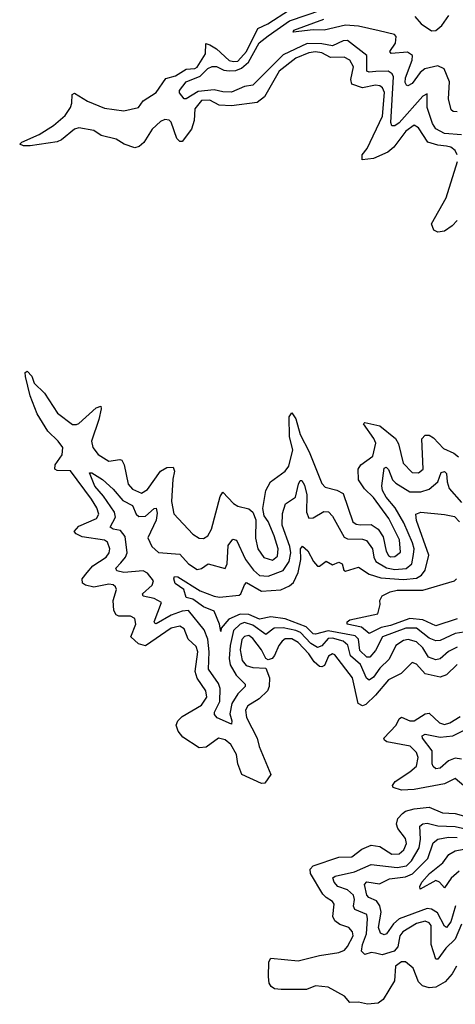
# Model space of a CAD drawing. Extents: x 2494106 to 2685573, y 758056 to 915185.
# Tile 505 of 507: x 2658060 to 2660086, y 906448 to 911024. Entities that reach past the tile are written whole.
import ezdxf

# ---------------------------------------------------------------- set-up
doc = ezdxf.new("R2010")
doc.units = 0

msp = doc.modelspace()

# ---------------------------------------------------------------- linework, layer by layer
at = {"layer": '0CON05XD'}
for points in [[(2660093.8, 910395), (2660085.3, 910415.3), (2660065, 910431.5), (2660045, 910436.4), (2660005, 910440), (2659958.1, 910455), (2659915, 910520.6), (2659895, 910533.5), (2659856.5, 910505), (2659799.6, 910430.5), (2659772.6, 910407.4), (2659705, 910377.7), (2659652.1, 910372.1), (2659652.9, 910395), (2659675.5, 910425), (2659747.4, 910575), (2659756.8, 910685), (2659747.6, 910707.6), (2659735, 910716.9), (2659715, 910719.2), (2659655, 910707.5), (2659605, 910723.3), (2659600.7, 910745), (2659612.9, 910805), (2659595.5, 910835), (2659569.5, 910849.5), (2659505, 910847.3), (2659465, 910869.7), (2659435, 910874.7), (2659405, 910869.7), (2659344.5, 910845), (2659267.1, 910785), (2659197.9, 910665), (2659165, 910638.7), (2659045, 910622.9), (2658987, 910627), (2658945, 910649.5), (2658905, 910647.5), (2658875, 910610), (2658872, 910555), (2658859.3, 910515), (2658815, 910457.8), (2658805, 910456.7), (2658791.6, 910471.6), (2658765, 910547.7), (2658755, 910556.7), (2658735, 910559.3), (2658715, 910549.8), (2658676.4, 910515), (2658637.9, 910452.1), (2658615, 910433.8), (2658595, 910427.6), (2658545.6, 910445), (2658508.7, 910468.7), (2658439.2, 910485), (2658405, 910508.2), (2658335, 910521.1), (2658314.8, 910515.2), (2658255, 910464.6), (2658235, 910455.6), (2658108, 910438), (2658077, 910437), (2658060, 910445), (2658070, 910455), (2658150.4, 910489.6), (2658217.4, 910532.6), (2658272.3, 910577.6), (2658296, 910616), (2658303.3, 910635), (2658304.4, 910675.6), (2658315, 910682), (2658375.3, 910645.3), (2658455, 910612), (2658545, 910600.6), (2658612, 910615), (2658633.6, 910646.4), (2658694.6, 910685.4), (2658739.2, 910750.8), (2658785, 910763.4), (2658835, 910794), (2658875, 910796.1), (2658885, 910802.5), (2658924.6, 910865), (2658925, 910912.5), (2658945, 910907.5), (2658975, 910887.8), (2659034.5, 910834.5), (2659055, 910828.6), (2659075, 910831), (2659115, 910876.1), (2659167.3, 910982.7), (2659214.4, 911005), (2659315, 911069.1)], [(2659215, 910948.8), (2659315, 911018.4), (2659465, 911069.8)], [(2660095, 910595.5), (2660076.7, 910596.7), (2660066, 910605), (2660054.4, 910655), (2660059.5, 910735), (2660034.6, 910794.6), (2660005, 910808.8), (2659944.8, 910795.2), (2659922.1, 910778), (2659885, 910727.8), (2659865, 910715.8), (2659858.6, 910718.6), (2659852.4, 910732.4), (2659855, 910753.3), (2659885, 910836.2), (2659887, 910857), (2659863.1, 910873.1), (2659787, 910867), (2659781.9, 910875), (2659807.9, 910915), (2659811.1, 910945), (2659803.3, 910955), (2659732.4, 910972.4), (2659635, 910993.8), (2659575, 910997.9), (2659475.4, 910974.6), (2659425, 910977.1), (2659331.2, 910965), (2659335, 910975.5), (2659475, 911026)], [(2659897.8, 911037.8), (2659927.7, 911005), (2659975, 910971.8), (2659995, 910973.8), (2660024, 910996), (2660056.2, 911043.8)], [(2660115, 910487.8), (2660035, 910494.6), (2659995, 910516.9), (2659980.6, 910540.6), (2659954.5, 910615), (2659955, 910678.8), (2659935, 910667.5), (2659825, 910543.9), (2659805, 910529.6), (2659790.9, 910530.9), (2659786.2, 910546.2), (2659798.6, 910758.5), (2659792.2, 910772.2), (2659773.3, 910785), (2659716.8, 910783.2), (2659685, 910779.5), (2659675, 910784), (2659675, 910857.1), (2659585, 910926.8), (2659565, 910925.4), (2659515, 910901.6), (2659465, 910910.8), (2659397.1, 910912.9), (2659285, 910860.4), (2659145, 910718.6), (2659105, 910713.5), (2659045, 910687.5), (2659005, 910688.2), (2658965, 910696.9), (2658890.8, 910689.2), (2658835, 910655.7), (2658825, 910656), (2658803, 910683), (2658802.9, 910695), (2658834.4, 910735), (2658899.6, 910760.4), (2658935, 910796.2), (2658955, 910806.7), (2658975, 910805.6), (2659009.6, 910789.5), (2659035, 910785.3), (2659065, 910787.4), (2659091.9, 910798.1), (2659123.6, 910826.4), (2659174.2, 910915.8), (2659215, 910948.8)], [(2660095, 910090.5), (2660070.6, 910065), (2660035, 910041.2), (2660005, 910036.7), (2659985.5, 910045.5), (2659974.6, 910075.4), (2660042.7, 910195), (2660095.8, 910365)], [(2660095, 908026.2), (2660045, 907978.2), (2660015, 907968.2), (2659945, 907983.8), (2659905, 908028.1), (2659885, 908036.2), (2659834.7, 907985.3), (2659775, 907955.5), (2659714.4, 907885), (2659669.1, 907840.9), (2659655, 907834.5), (2659633.5, 907845), (2659607.9, 907965), (2659525, 908072), (2659515, 908075.6), (2659496, 908065), (2659477.8, 908022.2), (2659465, 908015.6), (2659455, 908018.1), (2659429.9, 908039.9), (2659405, 908076.2), (2659355, 908129.6), (2659325, 908145.9), (2659295, 908145.4), (2659280, 908135), (2659264.6, 908115), (2659245, 908068), (2659233.8, 908055), (2659215, 908048), (2659204.4, 908054.4), (2659184.5, 908095), (2659145, 908147.1), (2659125, 908160.8), (2659105, 908157.1), (2659093.4, 908143.4), (2659085.4, 908095), (2659094.6, 908045), (2659112.9, 908022.9), (2659145, 908012.7), (2659205, 908010), (2659222.5, 907965), (2659220.5, 907925), (2659213.1, 907905), (2659173, 907866.9), (2659120.6, 907835), (2659109.5, 907815), (2659115, 907781.2), (2659164.2, 907685), (2659173.8, 907645), (2659227.5, 907515), (2659200, 907475), (2659185, 907473.3), (2659092.5, 907515), (2659074.4, 907564.4), (2659068, 907608), (2659041.5, 907655), (2659015, 907676.5), (2658985, 907684.4), (2658927.4, 907642.6), (2658895, 907639.2), (2658818.9, 907688.9), (2658797, 907717), (2658788, 907745), (2658795.7, 907765), (2658815.7, 907785), (2658905, 907837.8), (2658930, 907875), (2658926.1, 907905), (2658885, 907962.9), (2658875.4, 907995), (2658888.9, 908085), (2658880, 908110), (2658843.5, 908145), (2658825, 908191.9), (2658805, 908204.5), (2658765, 908195.4), (2658645, 908113.8), (2658613, 908123), (2658576.7, 908155), (2658599.5, 908215), (2658595, 908241.2), (2658575, 908251.9), (2658520.8, 908250.8), (2658508.2, 908258.2), (2658497.2, 908277.2), (2658495.5, 908324.5), (2658510, 908375), (2658505, 908387.5), (2658495, 908396.4), (2658475, 908400), (2658405, 908385.9), (2658365.5, 908395.5), (2658352, 908405), (2658350, 908425), (2658373.1, 908455), (2658400.6, 908485), (2658462.5, 908525), (2658475.5, 908545), (2658478.9, 908565), (2658468.6, 908595), (2658453.8, 908605), (2658350.2, 908620.2), (2658323.4, 908633.4), (2658313.8, 908645), (2658335, 908669.4), (2658416.9, 908705), (2658428.5, 908725), (2658418.5, 908755), (2658394.5, 908795), (2658296.2, 908926.1), (2658235, 908928.6), (2658224.2, 908935), (2658225.5, 908955), (2658258.2, 909001.8), (2658260.8, 909035), (2658239.6, 909065), (2658190.9, 909110.9), (2658141.4, 909191.4), (2658108.8, 909275), (2658087.1, 909365), (2658085.8, 909384.2), (2658095, 909389.4), (2658116.4, 909366.4), (2658126.7, 909335), (2658175, 909287.9), (2658235.4, 909195), (2658305, 909142.2), (2658325, 909141.5), (2658335, 909147.3), (2658415, 909220), (2658436.8, 909226.8), (2658439.4, 909215), (2658427.9, 909165), (2658393.5, 909065), (2658400, 909035), (2658425, 909003.5), (2658475, 908971.1), (2658525, 908979.2), (2658535, 908975.8), (2658545.4, 908955.4), (2658564.5, 908865), (2658585, 908842.2), (2658626.7, 908823.3), (2658655, 908840.8), (2658715, 908925.6), (2658745, 908942.9), (2658773.8, 908943.8), (2658780, 908925), (2658772.1, 908887.9), (2658766.2, 908785), (2658777.1, 908727.1), (2658865, 908632.2), (2658895, 908614.4), (2658915, 908612.9), (2658935, 908624), (2658952.5, 908655), (2658992.2, 908807.8), (2659005, 908827.5), (2659055, 908774.4), (2659075, 908762.5), (2659125, 908750.6), (2659144.5, 908734.5), (2659158.8, 908698.8), (2659156.6, 908613.4), (2659167.3, 908565), (2659194.7, 908524.7), (2659235, 908512.1), (2659259.3, 908530.7), (2659261.6, 908565), (2659243.3, 908625), (2659215, 908692), (2659197.5, 908717.5), (2659191.5, 908751.5), (2659204.1, 908835.9), (2659226.7, 908875), (2659295.3, 908924.7), (2659311.2, 908948.8), (2659329.7, 909025), (2659314.7, 909085), (2659312.9, 909177.1), (2659325, 909196), (2659345, 909168.8), (2659363.8, 909095), (2659406.5, 909015), (2659465, 908868), (2659481.1, 908851.1), (2659535, 908837.3), (2659565, 908820.8), (2659609.6, 908689.6), (2659625, 908679.1), (2659645, 908675.4), (2659695, 908677.1), (2659726.5, 908656.5), (2659750, 908620), (2659763.6, 908553.6), (2659775, 908533.3), (2659785, 908527.5), (2659805, 908529.1), (2659830.4, 908549.6), (2659826.1, 908606.1), (2659776.2, 908705), (2659705, 908803.5), (2659663.8, 908843.8), (2659635.4, 908885), (2659633.8, 908935), (2659646.7, 908955), (2659702.7, 908995), (2659716.2, 909055), (2659707, 909077), (2659658.8, 909145), (2659665, 909151.2), (2659735, 909136.4), (2659807.6, 909077.6), (2659822.4, 909052.4), (2659842.7, 908962.7), (2659885, 908918.6), (2659915, 908918.1), (2659936, 908934), (2659930, 909075), (2659945, 909092.5), (2659965, 909091.9), (2659985, 909080), (2660030.9, 909030.9), (2660079.1, 909009.1), (2660101.2, 908991.2)], [(2660095, 908106.9), (2660055, 908087.5), (2660015, 908052.5), (2659995, 908048.5), (2659961.5, 908061.5), (2659934.7, 908105), (2659905, 908131.8), (2659867.4, 908142.6), (2659845, 908138.2), (2659808.9, 908115), (2659778.1, 908051.9), (2659735, 908010.5), (2659705, 907967.3), (2659685, 907954.5), (2659672.9, 907963), (2659645, 908027.5), (2659597.8, 908067.8), (2659586.2, 908116.2), (2659564.8, 908134.8), (2659515, 908148.7), (2659495, 908148.3), (2659465, 908113.1), (2659445, 908105.3), (2659414.2, 908125), (2659365.3, 908175), (2659344.9, 908184.9), (2659285, 908197), (2659243.7, 908196.3), (2659205, 908166.5), (2659145, 908209.3), (2659105, 908222.5), (2659085, 908213.8), (2659054.8, 908185.2), (2659039.4, 908115), (2659034.8, 908054.8), (2659039, 908025), (2659066.9, 907976.9), (2659109.2, 907935), (2659108.6, 907925), (2659075, 907891.1), (2659045.9, 907845), (2659037.9, 907797.9), (2659047.3, 907765), (2659045, 907748.8), (2658978.3, 907778.3), (2658965.8, 907795), (2658965.6, 907805), (2658991.1, 907855), (2658992.8, 907915), (2658985, 907938.1), (2658937.8, 908005), (2658941, 908085), (2658935.3, 908144.7), (2658918.6, 908188.5), (2658845, 908277.7), (2658815, 908274.7), (2658764, 908256), (2658695, 908216.2), (2658689.3, 908219.3), (2658686.2, 908225), (2658718.8, 908315), (2658685, 908333.8), (2658635, 908344.6), (2658630.5, 908355), (2658675.5, 908395), (2658683.1, 908415), (2658655, 908450.6), (2658635, 908461.5), (2658545, 908454.2), (2658512, 908462), (2658507.3, 908475), (2658530.2, 908499.8), (2658552.7, 908525), (2658560.3, 908545), (2658550.9, 908620.9), (2658528.8, 908648.8), (2658494, 908655), (2658481.1, 908665), (2658505, 908711.2), (2658501.3, 908735), (2658449.4, 908809.4), (2658408.8, 908855), (2658385, 908917.5), (2658395, 908917.1), (2658445, 908886.8), (2658495, 908841.2), (2658539.2, 908789.2), (2658584.5, 908765), (2658601.1, 908725), (2658614.3, 908714.2), (2658645, 908716.1), (2658685, 908752), (2658695, 908753.3), (2658699.6, 908729.6), (2658695, 908698), (2658656.2, 908615), (2658673.9, 908575), (2658705, 908547.3), (2658805, 908540), (2658845, 908494.4), (2658885, 908468.8), (2658905, 908473.3), (2658936.1, 908493.9), (2659015, 908473.3), (2659024.2, 908495), (2659029.6, 908580.4), (2659051.4, 908608.6), (2659068, 908605), (2659109.6, 908515), (2659147.3, 908465), (2659175, 908440.8), (2659215, 908437.6), (2659285.6, 908464.3), (2659312.8, 908505), (2659321.2, 908545), (2659316.8, 908575), (2659280.5, 908675), (2659281.5, 908728.5), (2659296.7, 908773.3), (2659342.2, 908805), (2659356.5, 908865), (2659365, 908882), (2659371.7, 908881.7), (2659385, 908860), (2659395.4, 908815), (2659394.5, 908734.5), (2659405, 908706.7), (2659425, 908708), (2659475, 908738.6), (2659496.6, 908736.6), (2659515, 908716.2), (2659569.2, 908619.2), (2659585, 908610.8), (2659655, 908609.3), (2659672.4, 908602.4), (2659701.2, 908565), (2659706.6, 908525), (2659716.9, 908505), (2659766.6, 908476.6), (2659805, 908467.6), (2659857.7, 908472.3), (2659883.6, 908495), (2659892, 908538), (2659894.2, 908565), (2659887.4, 908592.6), (2659846.8, 908685), (2659805.5, 908755.5), (2659764.1, 908805), (2659747.8, 908835), (2659743.5, 908856.5), (2659755, 908940), (2659765, 908944), (2659775, 908933.8), (2659794.5, 908885), (2659809.1, 908869.1), (2659875, 908830), (2659925, 908829.6), (2659965, 908841.9), (2660004.2, 908875), (2660020.8, 908919.2), (2660035, 908923.3), (2660045.6, 908915), (2660047.5, 908875), (2660057.8, 908845), (2660115, 908779.6)], [(2658964, 908344), (2658989.8, 908340.2), (2659080.5, 908349.5), (2659089.2, 908355), (2659105, 908397.1), (2659115, 908408.2), (2659185, 908367.8), (2659275, 908373.8), (2659315, 908392.2), (2659332.7, 908407.3), (2659355.8, 908454.2), (2659368.2, 908515), (2659365.6, 908564.4), (2659375, 908577.5), (2659400.8, 908555), (2659425.8, 908505.8), (2659445, 908483.3), (2659455, 908483.3), (2659485, 908506.7), (2659515, 908490), (2659545, 908502.5), (2659560, 908495), (2659567.5, 908465), (2659575, 908460), (2659635, 908479.2), (2659685, 908446.2), (2659739.2, 908429.2), (2659845, 908421.1), (2659905, 908428), (2659928.1, 908441.9), (2659945.4, 908465), (2659963.3, 908535), (2659905, 908696.7), (2659902.5, 908725), (2659925, 908734.5), (2660035.5, 908724.5), (2660082, 908715), (2660105, 908690.6)], [(2660145, 908180.9), (2660085, 908170.7), (2660015, 908138.5), (2659995, 908136.2), (2659965, 908148.7), (2659905, 908195.8), (2659855.3, 908195.3), (2659746.8, 908155), (2659715, 908092.2), (2659688.7, 908061.3), (2659675, 908060.3), (2659641.4, 908091.4), (2659636.2, 908145), (2659619.9, 908159.9), (2659495, 908183.6), (2659435, 908167.5), (2659425, 908170), (2659392.1, 908202.1), (2659295, 908239.2), (2659228.5, 908248.5), (2659175, 908236.7), (2659125, 908259.1), (2659085, 908261), (2659032.9, 908237.1), (2658996.7, 908195), (2658995, 908180), (2658989.6, 908215), (2658964.7, 908274.7), (2658915, 908294.6), (2658865, 908330.3), (2658835, 908338), (2658823.3, 908375), (2658783.3, 908403.3), (2658776.7, 908425), (2658780, 908435), (2658795, 908433.8), (2658899.5, 908369.5), (2658964, 908344)], [(2660095, 908239.1), (2659995, 908206.7), (2659935, 908234.3), (2659875, 908240), (2659785, 908207.9), (2659741.3, 908198.7), (2659685, 908171.1), (2659650.4, 908200.4), (2659583.3, 908215), (2659582.5, 908225), (2659595.9, 908234.1), (2659725, 908262.5), (2659736.7, 908305), (2659734.3, 908325), (2659745, 908346), (2659783.3, 908365), (2659815, 908371.5), (2659935, 908372.7), (2660081.4, 908415), (2660091.5, 908425)], [(2660135, 907455.5), (2660085, 907496.9), (2660035, 907472.5), (2659895, 907445.4), (2659835, 907443.5), (2659796.7, 907455), (2659794.2, 907465), (2659806.4, 907483.6), (2659875, 907527.3), (2659905, 907554.5), (2659912.5, 907595), (2659905, 907617.1), (2659876.6, 907646.6), (2659767.9, 907667.9), (2659756.2, 907675), (2659754, 907685), (2659811.1, 907745), (2659824.3, 907775), (2659835, 907781.4), (2659874.6, 907764.6), (2659895, 907764.5), (2659945, 907796.9), (2659965, 907800), (2660011.9, 907755), (2660035, 907748.5), (2660060, 907755), (2660108.6, 907785)], [(2660115, 907587.5), (2660085, 907590.9), (2660055, 907578.6), (2660015, 907545.4), (2659995, 907542.5), (2659982.5, 907552.5), (2659978.9, 907565), (2659977.7, 907625), (2659932.7, 907685), (2659931.9, 907695), (2659945, 907703.3), (2660015, 907688.4), (2660075, 907695.8), (2660173.3, 907745)], [(2660090.8, 906625), (2660071.2, 906588.8), (2660038.2, 906551.8), (2659995, 906527.8), (2659965, 906524.4), (2659933.9, 906533.9), (2659915, 906552), (2659890, 906615), (2659855, 906644.4), (2659835, 906644.3), (2659807.1, 906625), (2659802.9, 906557), (2659750.4, 906469.6), (2659727.8, 906452.2), (2659677.5, 906447.5), (2659635, 906457.5), (2659596.1, 906456.1), (2659571.2, 906485), (2659495, 906526.4), (2659435, 906533.6), (2659393.2, 906516.8), (2659276.4, 906516.4), (2659245, 906519.8), (2659229.9, 906529.9), (2659220, 906545), (2659216.5, 906575), (2659218.8, 906645), (2659228.3, 906661.7), (2659355, 906649.3), (2659455, 906673.9), (2659545, 906687.7), (2659570.6, 906699.4), (2659585, 906716), (2659610.4, 906765), (2659608.5, 906785), (2659590, 906805), (2659548.8, 906818.8), (2659525.4, 906835.4), (2659515.6, 906855), (2659522.7, 906912.7), (2659514.2, 906925), (2659485, 906943.3), (2659469.3, 906959.3), (2659412.9, 907055), (2659411.4, 907075), (2659425, 907091.4), (2659545, 907132.1), (2659605, 907133.5), (2659650.7, 907169.3), (2659695, 907186.9), (2659735, 907180.4), (2659791.2, 907145), (2659825, 907146.2), (2659846.9, 907165), (2659858.2, 907195), (2659855, 907217.5), (2659819.1, 907265), (2659812.1, 907285), (2659819.3, 907310.7), (2659840, 907335), (2659855, 907345.4), (2659894.2, 907355.8), (2659965, 907363.8), (2660026.9, 907336.9), (2660085, 907333.9), (2660145, 907316.5)], [(2660115, 906820), (2660085, 906750.9), (2660041.6, 906708.4), (2660005, 906657.5), (2659995, 906657.5), (2659973.2, 906725), (2659973.4, 906813.4), (2659965, 906826.2), (2659945, 906834.1), (2659905, 906823.7), (2659841.2, 906785), (2659827.7, 906765), (2659819.4, 906715), (2659801.9, 906695), (2659745, 906677.6), (2659715.2, 906685.2), (2659695, 906688.1), (2659665, 906679.3), (2659650.3, 906695), (2659653.8, 906725), (2659672.3, 906775), (2659678.2, 906845), (2659674.6, 906864.6), (2659618.9, 906888.9), (2659613.2, 906903.2), (2659616.8, 906935), (2659612.3, 906955), (2659585, 906980), (2659539.4, 906995), (2659522.5, 907015), (2659515.8, 907035), (2659526.6, 907043.4), (2659616.6, 907063.4), (2659695, 907097.8), (2659815, 907082.9), (2659858.2, 907091.8), (2659882.8, 907115), (2659917.2, 907175), (2659924.7, 907215), (2659921.4, 907275), (2659935, 907286.7), (2659955, 907289.6), (2660005, 907277.5), (2660085, 907273.8), (2660175, 907253.8)], [(2660086.9, 906905), (2660065, 906830.8), (2660045, 906803.8), (2660035, 906810), (2660002.7, 906872.7), (2659975, 906890.4), (2659955, 906892.2), (2659825, 906845.4), (2659797.9, 906822.1), (2659766.2, 906775), (2659755, 906770), (2659738.5, 906778.5), (2659728, 906805), (2659740.6, 906875), (2659735.3, 906905), (2659719, 906929), (2659684.3, 906944.3), (2659673.8, 906955), (2659662.9, 907005), (2659673.9, 907016.1), (2659732.6, 907007.4), (2659779.6, 907030.5), (2659855, 907040), (2659886.7, 907053.3), (2659958.5, 907125), (2659982.7, 907197.3), (2660005, 907215.4), (2660055, 907224.7), (2660095, 907223.3)], [(2660104.4, 907065.6), (2660067, 907033), (2660035, 906988.8), (2660012.5, 907015), (2659995, 907022.2), (2659922.5, 906982.5), (2659921.2, 906995), (2659930.8, 907015), (2659965.7, 907055), (2660027.5, 907105), (2660055.9, 907144.1), (2660085, 907161.2), (2660125, 907168.8)]]:
    msp.add_lwpolyline(points, dxfattribs=at)

doc.saveas('drawing.dxf')
